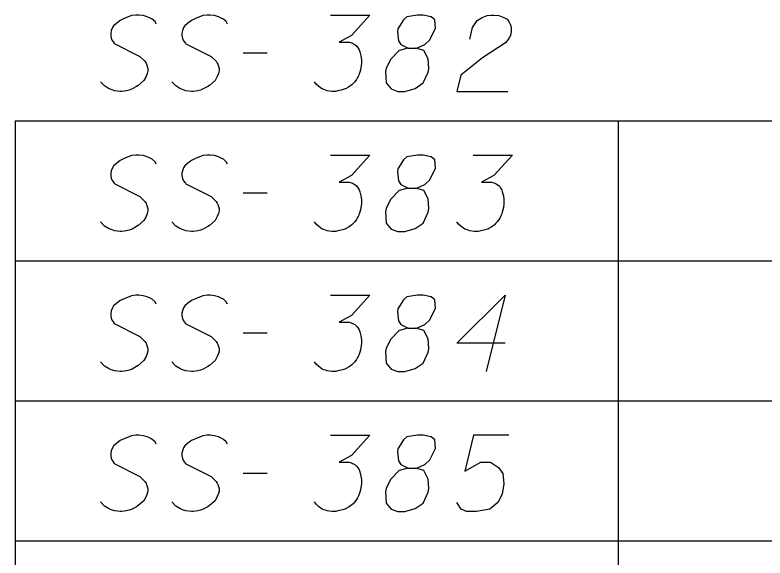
# Model space of a CAD drawing. Extents: x 2074207 to 2076812, y 516372 to 523312.
# Drawn here: x 2076260.61 to 2076307.78, y 517098.58 to 517132.7 of the extents above; entities that cross this region are included whole.
import ezdxf

# ---------------------------------------------------------------- set-up
doc = ezdxf.new("R2010")
doc.units = 0
for name, color, linetype in [('Prop DirtTable_ Soil Test Results - Outline (Major)', 7, 'Continuous'), ('Prop DirtTable_ Soil Test Results - Outline (Minor)', 7, 'Continuous'), ('Prop DirtTable_ Soil Test Results - Tx (Sample Data)', 7, 'Continuous')]:
    doc.layers.add(name, color=color, linetype=linetype)

msp = doc.modelspace()

# ---------------------------------------------------------------- linework, layer by layer
at = {"layer": 'Prop DirtTable_ Soil Test Results - Outline (Major)'}
for p, q in [((2076260.609, 517126.055), (2076260.609, 517117.255)), ((2076260.609, 517117.255), (2076260.609, 517108.455)), ((2076260.609, 517108.455), (2076260.609, 517099.655)), ((2076260.609, 517099.655), (2076260.609, 517090.855))]:
    msp.add_line(p, q, dxfattribs=at)
at = {"layer": 'Prop DirtTable_ Soil Test Results - Outline (Minor)'}
for p, q in [((2076260.609, 517126.055), (2076811.903, 517126.055)), ((2076298.546, 517126.055), (2076298.546, 517117.255)), ((2076260.609, 517117.255), (2076811.903, 517117.255)), ((2076260.609, 517117.255), (2076811.903, 517117.255)), ((2076298.546, 517117.255), (2076298.546, 517108.455)), ((2076260.609, 517108.455), (2076811.903, 517108.455)), ((2076260.609, 517108.455), (2076811.903, 517108.455)), ((2076298.546, 517108.455), (2076298.546, 517099.655)), ((2076260.609, 517099.655), (2076811.903, 517099.655)), ((2076260.609, 517099.655), (2076811.903, 517099.655)), ((2076298.546, 517099.655), (2076298.546, 517090.855))]:
    msp.add_line(p, q, dxfattribs=at)
at = {"layer": 'Prop DirtTable_ Soil Test Results - Tx (Sample Data)'}
for points in [[(2076269.488, 517132.131), (2076269.417, 517132.282), (2076269.241, 517132.433), (2076269.1, 517132.509), (2076268.923, 517132.585), (2076268.677, 517132.66), (2076268.394, 517132.698), (2076268.218, 517132.698), (2076267.936, 517132.66), (2076267.477, 517132.471), (2076267.23, 517132.358), (2076266.983, 517132.169), (2076266.807, 517132.018), (2076266.736, 517131.904), (2076266.666, 517131.715), (2076266.631, 517131.564), (2076266.631, 517131.413), (2076266.666, 517131.224), (2076266.736, 517131.073), (2076266.842, 517130.922), (2076266.878, 517130.884), (2076268.465, 517130.09), (2076268.782, 517129.788), (2076268.853, 517129.674), (2076268.888, 517129.599), (2076268.959, 517129.334), (2076268.959, 517129.183), (2076268.923, 517129.032), (2076268.853, 517128.843), (2076268.712, 517128.578), (2076268.359, 517128.276), (2076268.253, 517128.2), (2076267.971, 517128.049), (2076267.795, 517127.974), (2076267.618, 517127.936), (2076267.336, 517127.898), (2076267.23, 517127.898), (2076266.878, 517127.936), (2076266.666, 517128.011), (2076266.489, 517128.087), (2076266.243, 517128.238), (2076265.996, 517128.503)], [(2076273.968, 517132.131), (2076273.897, 517132.282), (2076273.721, 517132.433), (2076273.58, 517132.509), (2076273.403, 517132.585), (2076273.157, 517132.66), (2076272.874, 517132.698), (2076272.698, 517132.698), (2076272.416, 517132.66), (2076271.957, 517132.471), (2076271.71, 517132.358), (2076271.463, 517132.169), (2076271.287, 517132.018), (2076271.216, 517131.904), (2076271.146, 517131.715), (2076271.111, 517131.564), (2076271.111, 517131.413), (2076271.146, 517131.224), (2076271.216, 517131.073), (2076271.322, 517130.922), (2076271.358, 517130.884), (2076272.945, 517130.09), (2076273.262, 517129.788), (2076273.333, 517129.674), (2076273.368, 517129.599), (2076273.439, 517129.334), (2076273.439, 517129.183), (2076273.403, 517129.032), (2076273.333, 517128.843), (2076273.192, 517128.578), (2076272.839, 517128.276), (2076272.733, 517128.2), (2076272.451, 517128.049), (2076272.275, 517127.974), (2076272.098, 517127.936), (2076271.816, 517127.898), (2076271.71, 517127.898), (2076271.358, 517127.936), (2076271.146, 517128.011), (2076270.969, 517128.087), (2076270.723, 517128.238), (2076270.476, 517128.503)], [(2076280.459, 517132.698), (2076282.928, 517132.698), (2076281.764, 517131.413), (2076280.988, 517130.997), (2076281.623, 517130.997), (2076281.764, 517130.959), (2076281.834, 517130.922), (2076281.905, 517130.884), (2076281.975, 517130.846), (2076282.117, 517130.733), (2076282.187, 517130.619), (2076282.258, 517130.506), (2076282.293, 517130.392), (2076282.363, 517130.128), (2076282.399, 517129.901), (2076282.399, 517129.788), (2076282.399, 517129.637), (2076282.363, 517129.41), (2076282.328, 517129.259), (2076282.293, 517129.107), (2076282.258, 517128.994), (2076282.222, 517128.918), (2076282.187, 517128.843), (2076282.152, 517128.767), (2076282.081, 517128.654), (2076281.975, 517128.503), (2076281.87, 517128.389), (2076281.799, 517128.314), (2076281.693, 517128.238), (2076281.587, 517128.163), (2076281.446, 517128.087), (2076281.376, 517128.049), (2076281.129, 517127.974), (2076280.917, 517127.936), (2076280.776, 517127.898), (2076280.529, 517127.898), (2076280.247, 517127.936), (2076280.141, 517127.974), (2076280.035, 517128.011), (2076279.929, 517128.049), (2076279.824, 517128.125), (2076279.718, 517128.2), (2076279.541, 517128.352), (2076279.436, 517128.503)], [(2076285.327, 517130.619), (2076285.82, 517130.619), (2076285.962, 517130.657), (2076286.385, 517130.846), (2076286.702, 517131.148), (2076287.055, 517131.867), (2076287.02, 517132.396), (2076286.773, 517132.585), (2076286.279, 517132.698), (2076285.926, 517132.698), (2076285.256, 517132.585), (2076285.044, 517132.396), (2076284.692, 517131.829), (2076284.656, 517131.64), (2076284.727, 517131.073), (2076284.868, 517130.846), (2076285.327, 517130.619), (2076284.762, 517130.468), (2076284.233, 517129.901), (2076283.951, 517129.334), (2076283.916, 517129.145), (2076283.951, 517128.427), (2076284.268, 517128.049), (2076284.692, 517127.898), (2076285.115, 517127.898), (2076285.785, 517128.087), (2076286.279, 517128.427), (2076286.597, 517129.107), (2076286.632, 517129.334), (2076286.597, 517129.939), (2076286.314, 517130.468), (2076285.82, 517130.619)], [(2076289.207, 517131.186), (2076289.383, 517131.904), (2076289.666, 517132.358), (2076289.983, 517132.547), (2076290.3, 517132.66), (2076290.547, 517132.698), (2076290.724, 517132.698), (2076291.041, 517132.66), (2076291.253, 517132.585), (2076291.359, 517132.547), (2076291.57, 517132.433), (2076291.676, 517132.282), (2076291.747, 517132.131), (2076291.782, 517132.018), (2076291.817, 517131.867), (2076291.817, 517131.678), (2076291.782, 517131.489), (2076291.747, 517131.375), (2076291.676, 517131.224), (2076291.57, 517131.073), (2076291.465, 517130.959), (2076290.018, 517130.015), (2076288.643, 517128.918), (2076288.396, 517127.898), (2076291.606, 517127.898)], [(2076274.956, 517130.317), (2076276.472, 517130.317)], [(2076269.488, 517123.331), (2076269.417, 517123.482), (2076269.241, 517123.633), (2076269.1, 517123.709), (2076268.923, 517123.785), (2076268.677, 517123.86), (2076268.394, 517123.898), (2076268.218, 517123.898), (2076267.936, 517123.86), (2076267.477, 517123.671), (2076267.23, 517123.558), (2076266.983, 517123.369), (2076266.807, 517123.218), (2076266.736, 517123.104), (2076266.666, 517122.915), (2076266.631, 517122.764), (2076266.631, 517122.613), (2076266.666, 517122.424), (2076266.736, 517122.273), (2076266.842, 517122.122), (2076266.878, 517122.084), (2076268.465, 517121.29), (2076268.782, 517120.988), (2076268.853, 517120.874), (2076268.888, 517120.799), (2076268.959, 517120.534), (2076268.959, 517120.383), (2076268.923, 517120.232), (2076268.853, 517120.043), (2076268.712, 517119.778), (2076268.359, 517119.476), (2076268.253, 517119.4), (2076267.971, 517119.249), (2076267.795, 517119.174), (2076267.618, 517119.136), (2076267.336, 517119.098), (2076267.23, 517119.098), (2076266.878, 517119.136), (2076266.666, 517119.211), (2076266.489, 517119.287), (2076266.243, 517119.438), (2076265.996, 517119.703)], [(2076273.968, 517123.331), (2076273.897, 517123.482), (2076273.721, 517123.633), (2076273.58, 517123.709), (2076273.403, 517123.785), (2076273.157, 517123.86), (2076272.874, 517123.898), (2076272.698, 517123.898), (2076272.416, 517123.86), (2076271.957, 517123.671), (2076271.71, 517123.558), (2076271.463, 517123.369), (2076271.287, 517123.218), (2076271.216, 517123.104), (2076271.146, 517122.915), (2076271.111, 517122.764), (2076271.111, 517122.613), (2076271.146, 517122.424), (2076271.216, 517122.273), (2076271.322, 517122.122), (2076271.358, 517122.084), (2076272.945, 517121.29), (2076273.262, 517120.988), (2076273.333, 517120.874), (2076273.368, 517120.799), (2076273.439, 517120.534), (2076273.439, 517120.383), (2076273.403, 517120.232), (2076273.333, 517120.043), (2076273.192, 517119.778), (2076272.839, 517119.476), (2076272.733, 517119.4), (2076272.451, 517119.249), (2076272.275, 517119.174), (2076272.098, 517119.136), (2076271.816, 517119.098), (2076271.71, 517119.098), (2076271.358, 517119.136), (2076271.146, 517119.211), (2076270.969, 517119.287), (2076270.723, 517119.438), (2076270.476, 517119.703)], [(2076280.459, 517123.898), (2076282.928, 517123.898), (2076281.764, 517122.613), (2076280.988, 517122.197), (2076281.623, 517122.197), (2076281.764, 517122.159), (2076281.834, 517122.122), (2076281.905, 517122.084), (2076281.975, 517122.046), (2076282.117, 517121.933), (2076282.187, 517121.819), (2076282.258, 517121.706), (2076282.293, 517121.592), (2076282.363, 517121.328), (2076282.399, 517121.101), (2076282.399, 517120.988), (2076282.399, 517120.837), (2076282.363, 517120.61), (2076282.328, 517120.459), (2076282.293, 517120.307), (2076282.258, 517120.194), (2076282.222, 517120.118), (2076282.187, 517120.043), (2076282.152, 517119.967), (2076282.081, 517119.854), (2076281.975, 517119.703), (2076281.87, 517119.589), (2076281.799, 517119.514), (2076281.693, 517119.438), (2076281.587, 517119.363), (2076281.446, 517119.287), (2076281.376, 517119.249), (2076281.129, 517119.174), (2076280.917, 517119.136), (2076280.776, 517119.098), (2076280.529, 517119.098), (2076280.247, 517119.136), (2076280.141, 517119.174), (2076280.035, 517119.211), (2076279.929, 517119.249), (2076279.824, 517119.325), (2076279.718, 517119.4), (2076279.541, 517119.552), (2076279.436, 517119.703)], [(2076285.327, 517121.819), (2076285.82, 517121.819), (2076285.962, 517121.857), (2076286.385, 517122.046), (2076286.702, 517122.348), (2076287.055, 517123.067), (2076287.02, 517123.596), (2076286.773, 517123.785), (2076286.279, 517123.898), (2076285.926, 517123.898), (2076285.256, 517123.785), (2076285.044, 517123.596), (2076284.692, 517123.029), (2076284.656, 517122.84), (2076284.727, 517122.273), (2076284.868, 517122.046), (2076285.327, 517121.819), (2076284.762, 517121.668), (2076284.233, 517121.101), (2076283.951, 517120.534), (2076283.916, 517120.345), (2076283.951, 517119.627), (2076284.268, 517119.249), (2076284.692, 517119.098), (2076285.115, 517119.098), (2076285.785, 517119.287), (2076286.279, 517119.627), (2076286.597, 517120.307), (2076286.632, 517120.534), (2076286.597, 517121.139), (2076286.314, 517121.668), (2076285.82, 517121.819)], [(2076289.419, 517123.898), (2076291.888, 517123.898), (2076290.724, 517122.613), (2076289.948, 517122.197), (2076290.583, 517122.197), (2076290.724, 517122.159), (2076290.794, 517122.122), (2076290.865, 517122.084), (2076290.935, 517122.046), (2076291.077, 517121.933), (2076291.147, 517121.819), (2076291.218, 517121.706), (2076291.253, 517121.592), (2076291.323, 517121.328), (2076291.359, 517121.101), (2076291.359, 517120.988), (2076291.359, 517120.837), (2076291.323, 517120.61), (2076291.288, 517120.459), (2076291.253, 517120.307), (2076291.218, 517120.194), (2076291.182, 517120.118), (2076291.147, 517120.043), (2076291.112, 517119.967), (2076291.041, 517119.854), (2076290.935, 517119.703), (2076290.83, 517119.589), (2076290.759, 517119.514), (2076290.653, 517119.438), (2076290.547, 517119.363), (2076290.406, 517119.287), (2076290.336, 517119.249), (2076290.089, 517119.174), (2076289.877, 517119.136), (2076289.736, 517119.098), (2076289.489, 517119.098), (2076289.207, 517119.136), (2076289.101, 517119.174), (2076288.995, 517119.211), (2076288.889, 517119.249), (2076288.784, 517119.325), (2076288.678, 517119.4), (2076288.501, 517119.552), (2076288.396, 517119.703)], [(2076274.956, 517121.517), (2076276.472, 517121.517)], [(2076269.488, 517114.531), (2076269.417, 517114.682), (2076269.241, 517114.833), (2076269.1, 517114.909), (2076268.923, 517114.985), (2076268.677, 517115.06), (2076268.394, 517115.098), (2076268.218, 517115.098), (2076267.936, 517115.06), (2076267.477, 517114.871), (2076267.23, 517114.758), (2076266.983, 517114.569), (2076266.807, 517114.418), (2076266.736, 517114.304), (2076266.666, 517114.115), (2076266.631, 517113.964), (2076266.631, 517113.813), (2076266.666, 517113.624), (2076266.736, 517113.473), (2076266.842, 517113.322), (2076266.878, 517113.284), (2076268.465, 517112.49), (2076268.782, 517112.188), (2076268.853, 517112.074), (2076268.888, 517111.999), (2076268.959, 517111.734), (2076268.959, 517111.583), (2076268.923, 517111.432), (2076268.853, 517111.243), (2076268.712, 517110.978), (2076268.359, 517110.676), (2076268.253, 517110.6), (2076267.971, 517110.449), (2076267.795, 517110.374), (2076267.618, 517110.336), (2076267.336, 517110.298), (2076267.23, 517110.298), (2076266.878, 517110.336), (2076266.666, 517110.411), (2076266.489, 517110.487), (2076266.243, 517110.638), (2076265.996, 517110.903)], [(2076273.968, 517114.531), (2076273.897, 517114.682), (2076273.721, 517114.833), (2076273.58, 517114.909), (2076273.403, 517114.985), (2076273.157, 517115.06), (2076272.874, 517115.098), (2076272.698, 517115.098), (2076272.416, 517115.06), (2076271.957, 517114.871), (2076271.71, 517114.758), (2076271.463, 517114.569), (2076271.287, 517114.418), (2076271.216, 517114.304), (2076271.146, 517114.115), (2076271.111, 517113.964), (2076271.111, 517113.813), (2076271.146, 517113.624), (2076271.216, 517113.473), (2076271.322, 517113.322), (2076271.358, 517113.284), (2076272.945, 517112.49), (2076273.262, 517112.188), (2076273.333, 517112.074), (2076273.368, 517111.999), (2076273.439, 517111.734), (2076273.439, 517111.583), (2076273.403, 517111.432), (2076273.333, 517111.243), (2076273.192, 517110.978), (2076272.839, 517110.676), (2076272.733, 517110.6), (2076272.451, 517110.449), (2076272.275, 517110.374), (2076272.098, 517110.336), (2076271.816, 517110.298), (2076271.71, 517110.298), (2076271.358, 517110.336), (2076271.146, 517110.411), (2076270.969, 517110.487), (2076270.723, 517110.638), (2076270.476, 517110.903)], [(2076280.459, 517115.098), (2076282.928, 517115.098), (2076281.764, 517113.813), (2076280.988, 517113.397), (2076281.623, 517113.397), (2076281.764, 517113.359), (2076281.834, 517113.322), (2076281.905, 517113.284), (2076281.975, 517113.246), (2076282.117, 517113.133), (2076282.187, 517113.019), (2076282.258, 517112.906), (2076282.293, 517112.792), (2076282.363, 517112.528), (2076282.399, 517112.301), (2076282.399, 517112.188), (2076282.399, 517112.037), (2076282.363, 517111.81), (2076282.328, 517111.659), (2076282.293, 517111.507), (2076282.258, 517111.394), (2076282.222, 517111.318), (2076282.187, 517111.243), (2076282.152, 517111.167), (2076282.081, 517111.054), (2076281.975, 517110.903), (2076281.87, 517110.789), (2076281.799, 517110.714), (2076281.693, 517110.638), (2076281.587, 517110.563), (2076281.446, 517110.487), (2076281.376, 517110.449), (2076281.129, 517110.374), (2076280.917, 517110.336), (2076280.776, 517110.298), (2076280.529, 517110.298), (2076280.247, 517110.336), (2076280.141, 517110.374), (2076280.035, 517110.411), (2076279.929, 517110.449), (2076279.824, 517110.525), (2076279.718, 517110.6), (2076279.541, 517110.752), (2076279.436, 517110.903)], [(2076285.327, 517113.019), (2076285.82, 517113.019), (2076285.962, 517113.057), (2076286.385, 517113.246), (2076286.702, 517113.548), (2076287.055, 517114.267), (2076287.02, 517114.796), (2076286.773, 517114.985), (2076286.279, 517115.098), (2076285.926, 517115.098), (2076285.256, 517114.985), (2076285.044, 517114.796), (2076284.692, 517114.229), (2076284.656, 517114.04), (2076284.727, 517113.473), (2076284.868, 517113.246), (2076285.327, 517113.019), (2076284.762, 517112.868), (2076284.233, 517112.301), (2076283.951, 517111.734), (2076283.916, 517111.545), (2076283.951, 517110.827), (2076284.268, 517110.449), (2076284.692, 517110.298), (2076285.115, 517110.298), (2076285.785, 517110.487), (2076286.279, 517110.827), (2076286.597, 517111.507), (2076286.632, 517111.734), (2076286.597, 517112.339), (2076286.314, 517112.868), (2076285.82, 517113.019)], [(2076291.429, 517112.074), (2076288.396, 517112.074), (2076291.429, 517115.098), (2076290.23, 517110.298)], [(2076274.956, 517112.717), (2076276.472, 517112.717)], [(2076269.488, 517105.731), (2076269.417, 517105.882), (2076269.241, 517106.033), (2076269.1, 517106.109), (2076268.923, 517106.185), (2076268.677, 517106.26), (2076268.394, 517106.298), (2076268.218, 517106.298), (2076267.936, 517106.26), (2076267.477, 517106.071), (2076267.23, 517105.958), (2076266.983, 517105.769), (2076266.807, 517105.618), (2076266.736, 517105.504), (2076266.666, 517105.315), (2076266.631, 517105.164), (2076266.631, 517105.013), (2076266.666, 517104.824), (2076266.736, 517104.673), (2076266.842, 517104.522), (2076266.878, 517104.484), (2076268.465, 517103.69), (2076268.782, 517103.388), (2076268.853, 517103.274), (2076268.888, 517103.199), (2076268.959, 517102.934), (2076268.959, 517102.783), (2076268.923, 517102.632), (2076268.853, 517102.443), (2076268.712, 517102.178), (2076268.359, 517101.876), (2076268.253, 517101.8), (2076267.971, 517101.649), (2076267.795, 517101.574), (2076267.618, 517101.536), (2076267.336, 517101.498), (2076267.23, 517101.498), (2076266.878, 517101.536), (2076266.666, 517101.611), (2076266.489, 517101.687), (2076266.243, 517101.838), (2076265.996, 517102.103)], [(2076273.968, 517105.731), (2076273.897, 517105.882), (2076273.721, 517106.033), (2076273.58, 517106.109), (2076273.403, 517106.185), (2076273.157, 517106.26), (2076272.874, 517106.298), (2076272.698, 517106.298), (2076272.416, 517106.26), (2076271.957, 517106.071), (2076271.71, 517105.958), (2076271.463, 517105.769), (2076271.287, 517105.618), (2076271.216, 517105.504), (2076271.146, 517105.315), (2076271.111, 517105.164), (2076271.111, 517105.013), (2076271.146, 517104.824), (2076271.216, 517104.673), (2076271.322, 517104.522), (2076271.358, 517104.484), (2076272.945, 517103.69), (2076273.262, 517103.388), (2076273.333, 517103.274), (2076273.368, 517103.199), (2076273.439, 517102.934), (2076273.439, 517102.783), (2076273.403, 517102.632), (2076273.333, 517102.443), (2076273.192, 517102.178), (2076272.839, 517101.876), (2076272.733, 517101.8), (2076272.451, 517101.649), (2076272.275, 517101.574), (2076272.098, 517101.536), (2076271.816, 517101.498), (2076271.71, 517101.498), (2076271.358, 517101.536), (2076271.146, 517101.611), (2076270.969, 517101.687), (2076270.723, 517101.838), (2076270.476, 517102.103)], [(2076280.459, 517106.298), (2076282.928, 517106.298), (2076281.764, 517105.013), (2076280.988, 517104.597), (2076281.623, 517104.597), (2076281.764, 517104.559), (2076281.834, 517104.522), (2076281.905, 517104.484), (2076281.975, 517104.446), (2076282.117, 517104.333), (2076282.187, 517104.219), (2076282.258, 517104.106), (2076282.293, 517103.992), (2076282.363, 517103.728), (2076282.399, 517103.501), (2076282.399, 517103.388), (2076282.399, 517103.237), (2076282.363, 517103.01), (2076282.328, 517102.859), (2076282.293, 517102.707), (2076282.258, 517102.594), (2076282.222, 517102.518), (2076282.187, 517102.443), (2076282.152, 517102.367), (2076282.081, 517102.254), (2076281.975, 517102.103), (2076281.87, 517101.989), (2076281.799, 517101.914), (2076281.693, 517101.838), (2076281.587, 517101.763), (2076281.446, 517101.687), (2076281.376, 517101.649), (2076281.129, 517101.574), (2076280.917, 517101.536), (2076280.776, 517101.498), (2076280.529, 517101.498), (2076280.247, 517101.536), (2076280.141, 517101.574), (2076280.035, 517101.611), (2076279.929, 517101.649), (2076279.824, 517101.725), (2076279.718, 517101.8), (2076279.541, 517101.952), (2076279.436, 517102.103)], [(2076285.327, 517104.219), (2076285.82, 517104.219), (2076285.962, 517104.257), (2076286.385, 517104.446), (2076286.702, 517104.748), (2076287.055, 517105.467), (2076287.02, 517105.996), (2076286.773, 517106.185), (2076286.279, 517106.298), (2076285.926, 517106.298), (2076285.256, 517106.185), (2076285.044, 517105.996), (2076284.692, 517105.429), (2076284.656, 517105.24), (2076284.727, 517104.673), (2076284.868, 517104.446), (2076285.327, 517104.219), (2076284.762, 517104.068), (2076284.233, 517103.501), (2076283.951, 517102.934), (2076283.916, 517102.745), (2076283.951, 517102.027), (2076284.268, 517101.649), (2076284.692, 517101.498), (2076285.115, 517101.498), (2076285.785, 517101.687), (2076286.279, 517102.027), (2076286.597, 517102.707), (2076286.632, 517102.934), (2076286.597, 517103.539), (2076286.314, 517104.068), (2076285.82, 517104.219)], [(2076291.676, 517106.298), (2076289.454, 517106.298), (2076288.889, 517104.03), (2076289.912, 517104.597), (2076290.512, 517104.597), (2076291.006, 517104.257), (2076291.288, 517103.879), (2076291.359, 517103.237), (2076291.253, 517102.594), (2076290.971, 517102.065), (2076290.477, 517101.649), (2076289.63, 517101.498), (2076288.995, 517101.498), (2076288.678, 517101.649), (2076288.396, 517102.065)], [(2076274.956, 517103.917), (2076276.472, 517103.917)]]:
    msp.add_lwpolyline(points, dxfattribs=at)

doc.saveas('drawing.dxf')
